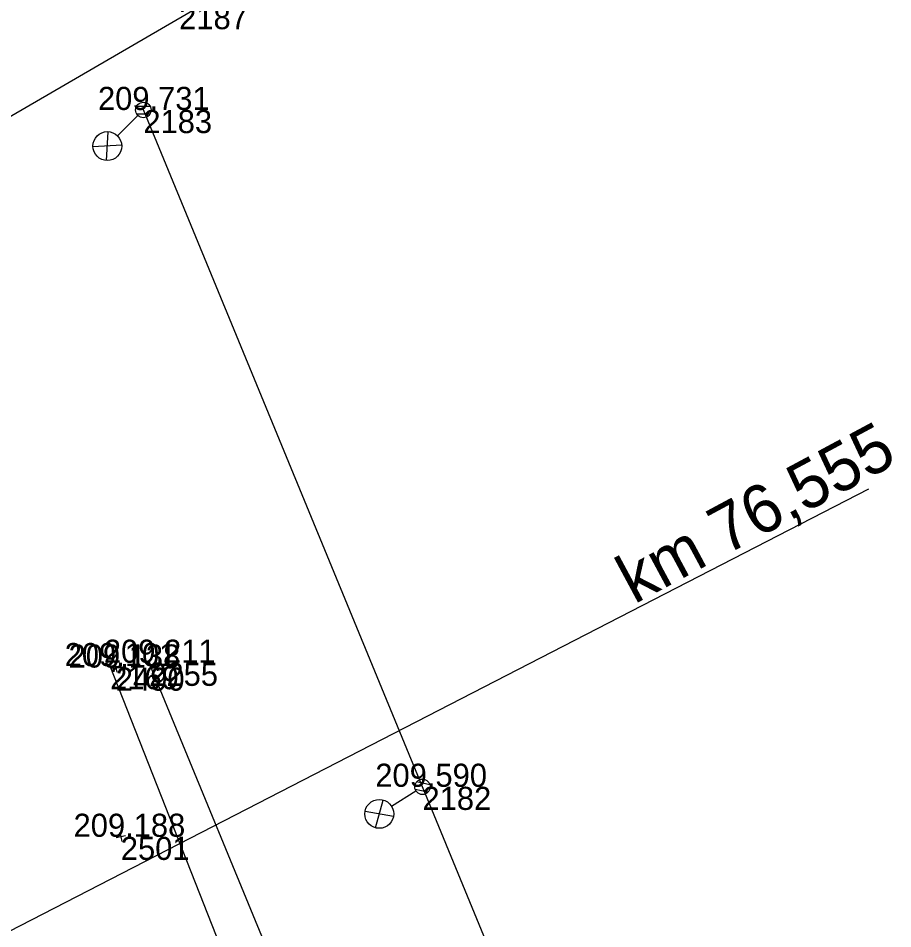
# Model space of a CAD drawing. Extents: x -556590 to -554855, y -1137918 to -1135717.
# Drawn here: x -555005.33 to -554959.91, y -1137184.78 to -1137137.48 of the extents above; entities that cross this region are included whole.
import ezdxf

# ---------------------------------------------------------------- set-up
doc = ezdxf.new("R2010")
doc.units = 0
for name, color, linetype in [('Vrstva 25', 7, 'Continuous'), ('Vrstva 49', 7, 'Continuous'), ('Vrstva 5', 7, 'Continuous'), ('Vrstva 51', 7, 'Continuous'), ('Vrstva 6', 7, 'Continuous'), ('Vrstva 60', 7, 'Continuous'), ('Vrstva 61', 7, 'Continuous')]:
    doc.layers.add(name, color=color, linetype=linetype)

msp = doc.modelspace()

# ---------------------------------------------------------------- linework, layer by layer
at = {"layer": 'Vrstva 25'}
for p, q in [((-554998.478, -1137142.068), (-554999.185, -1137142.068)), ((-555000.172, -1137143.594), (-554999.113, -1137142.532)), ((-554998.498, -1137142.467), (-554999.161, -1137142.468)), ((-555000.739, -1137144.871), (-555000.662, -1137143.376)), ((-554999.953, -1137144.084), (-555001.448, -1137144.164)), ((-554983.952, -1137177.304), (-554984.642, -1137177.146)), ((-554985.945, -1137178.412), (-554984.675, -1137177.615)), ((-554984.061, -1137177.689), (-554984.708, -1137177.541)), ((-554986.784, -1137179.53), (-554986.374, -1137178.09)), ((-554985.842, -1137178.938), (-554987.317, -1137178.681))]:
    msp.add_line(p, q, dxfattribs=at)
msp.add_lwpolyline([(-554966.36, -1137214.764), (-554970.19, -1137211.766), (-554984.336, -1137177.402), (-554998.83, -1137142.249)], dxfattribs=at)
for centre, radius in [((-554998.83, -1137142.249), 0.4), ((-555000.701, -1137144.124), 0.749), ((-554984.336, -1137177.402), 0.4), ((-554986.579, -1137178.81), 0.749)]:
    msp.add_circle(centre, radius, dxfattribs=at)
at = {"layer": 'Vrstva 49'}
for p, q in [((-555000.013, -1137171.163), (-555000.505, -1137171.257)), ((-555000.306, -1137170.964), (-555000.212, -1137171.456)), ((-555000.047, -1137179.754), (-554999.953, -1137180.246)), ((-554999.754, -1137179.953), (-555000.246, -1137180.047))]:
    msp.add_line(p, q, dxfattribs=at)
at = {"layer": 'Vrstva 5'}
msp.add_line((-555033.248, -1137158.605), (-554984.945, -1137130.468), dxfattribs=at)
at = {"layer": 'Vrstva 51'}
for points in [[(-554995.395, -1137223.911), (-554994.455, -1137220.663), (-554989.758, -1137218.502), (-554987.423, -1137216.794), (-554985.684, -1137214.96), (-554984.947, -1137212.905), (-554984.917, -1137210.748), (-554987.105, -1137204.893), (-554992.819, -1137190.785), (-555000.559, -1137171.134)], [(-554993.484, -1137223.637), (-554992.302, -1137222.264), (-554989.626, -1137220.672), (-554985.814, -1137218.575), (-554983.043, -1137216.965), (-554982.946, -1137215.073), (-554981.84, -1137215.031), (-554982.914, -1137213.187), (-554983.101, -1137211.574), (-554983.785, -1137207.988), (-554985.355, -1137203.933), (-554985.948, -1137201.607), (-554986.992, -1137199.405), (-554991.372, -1137188.316), (-554998.523, -1137170.959)]]:
    msp.add_lwpolyline(points, dxfattribs=at)
at = {"layer": 'Vrstva 6'}
msp.add_line((-555014.8, -1137189.532), (-554961.161, -1137161.93), dxfattribs=at)
at = {"layer": 'Vrstva 60'}
for p, q in [((-554998.83, -1137142.249), (-554998.83, -1137142.249)), ((-555000.559, -1137171.134), (-555000.559, -1137171.134)), ((-555000.259, -1137171.21), (-555000.259, -1137171.21)), ((-554998.523, -1137170.959), (-554998.523, -1137170.959)), ((-554984.336, -1137177.402), (-554984.336, -1137177.402)), ((-555000, -1137180), (-555000, -1137180))]:
    msp.add_line(p, q, dxfattribs=at)

# ---------------------------------------------------------------- texts
at = {"layer": 'Vrstva 6'}
msp.add_text('km 76,555', height=2.5, rotation=28.2574, dxfattribs=at).set_placement((-554973.343, -1137167.939))
at = {"layer": 'Vrstva 60'}
for s, p in [('2187', (-554996.971, -1137138.053)), ('2183', (-554998.83, -1137143.449)), ('2169', (-555000.559, -1137172.334)), ('2490', (-555000.259, -1137172.41)), ('2255', (-554998.523, -1137172.159)), ('2182', (-554984.336, -1137178.602)), ('2501', (-555000, -1137181.2))]:
    msp.add_text(s, height=1.2, dxfattribs=at).set_placement(p)
at = {"layer": 'Vrstva 61'}
for s, p in [('209.731', (-555001.187, -1137142.249)), ('209.211', (-555000.88, -1137170.959)), ('209.101', (-555002.916, -1137171.134)), ('209.138', (-555002.713, -1137171.21)), ('209.590', (-554986.787, -1137177.402)), ('209.188', (-555002.454, -1137180))]:
    msp.add_text(s, height=1.2, dxfattribs=at).set_placement(p)

doc.saveas('drawing.dxf')
